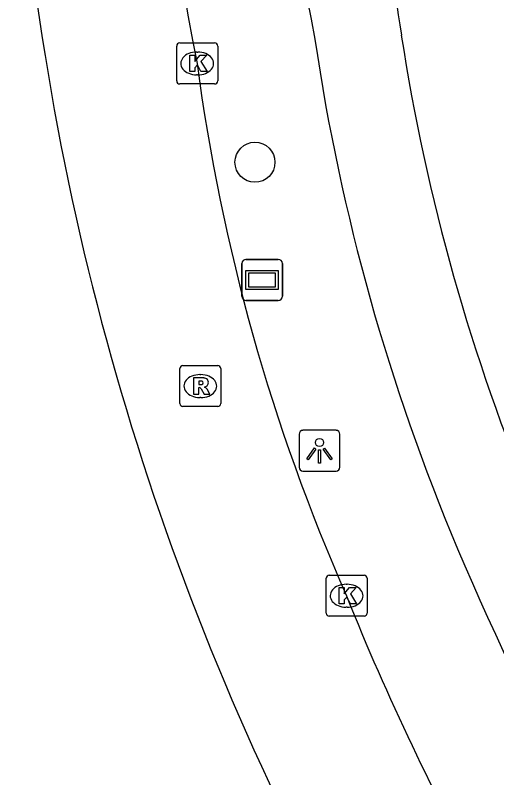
# Model space of a CAD drawing. Extents: x 161087 to 161922, y 382574 to 383873.
# Drawn here: x 161088.44 to 161100.2, y 383285.31 to 383303.94 of the extents above; entities that cross this region are included whole.
import ezdxf

# ---------------------------------------------------------------- set-up
doc = ezdxf.new("R2010")
doc.units = 0
for name, color, linetype in [('IMGEO_Boom', 7, 'Continuous'), ('IMGEO_Fietspad_gesloten', 7, 'Continuous'), ('IMGEO_Kolk', 7, 'Continuous'), ('IMGEO_Lichtpunt', 7, 'Continuous'), ('IMGEO_OVBaan_gesloten', 7, 'Continuous'), ('IMGEO_Reclamebord', 7, 'Continuous'), ('IMGEO_Rioolput', 7, 'Continuous')]:
    doc.layers.add(name, color=color, linetype=linetype)

msp = doc.modelspace()

# ---------------------------------------------------------------- linework, layer by layer
at = {"layer": 'IMGEO_Boom'}
msp.add_circle((161094.295, 383300.349), 0.489, dxfattribs=at)
at = {"layer": 'IMGEO_Fietspad_gesloten'}
for centre, radius, start, end in [((161156.864, 383315.386), 62.278, 176.48942, 191.13729), ((161233.51, 383324.388), 137.245, 185.44073, 188.77189), ((161146.629, 383310.877), 51.423, 188.4105, 202.8546), ((161146.671, 383310.949), 49.373, 188.7271, 202.7214), ((161161.856, 383317.37), 67.977, 202.91286, 215.23449)]:
    msp.add_arc(centre, radius, start, end, dxfattribs=at)
at = {"layer": 'IMGEO_Kolk'}
for p, q in [((161092.384, 383302.337), (161092.384, 383303.189)), ((161092.459, 383303.263), (161093.311, 383303.263)), ((161093.385, 383303.189), (161093.385, 383302.337)), ((161092.872, 383303.043), (161092.897, 383303.043)), ((161092.895, 383302.483), (161092.87, 383302.483)), ((161093.311, 383302.263), (161092.459, 383302.263)), ((161096.108, 383290.257), (161096.96, 383290.257)), ((161096.033, 383289.331), (161096.033, 383290.183)), ((161097.034, 383290.183), (161097.034, 383289.331)), ((161096.521, 383290.037), (161096.546, 383290.037)), ((161096.544, 383289.477), (161096.519, 383289.477)), ((161096.96, 383289.257), (161096.108, 383289.257))]:
    msp.add_line(p, q, dxfattribs=at)
for points in [[(161092.384, 383302.337), (161092.384, 383303.189)], [(161092.459, 383303.263), (161093.311, 383303.263)], [(161093.385, 383303.189), (161093.385, 383302.337)], [(161092.705, 383302.963), (161092.828, 383302.963), (161092.828, 383302.812), (161092.958, 383302.963), (161093.122, 383302.963), (161092.976, 383302.812), (161093.129, 383302.563), (161092.977, 383302.563), (161092.892, 383302.727), (161092.828, 383302.66), (161092.828, 383302.563), (161092.705, 383302.563), (161092.705, 383302.963)], [(161093.311, 383302.263), (161092.459, 383302.263)], [(161096.108, 383290.257), (161096.96, 383290.257)], [(161096.033, 383289.331), (161096.033, 383290.183)], [(161097.034, 383290.183), (161097.034, 383289.331)], [(161096.354, 383289.957), (161096.477, 383289.957), (161096.477, 383289.806), (161096.607, 383289.957), (161096.771, 383289.957), (161096.625, 383289.806), (161096.778, 383289.557), (161096.626, 383289.557), (161096.541, 383289.721), (161096.477, 383289.654), (161096.477, 383289.557), (161096.354, 383289.557), (161096.354, 383289.957)], [(161096.96, 383289.257), (161096.108, 383289.257)]]:
    msp.add_lwpolyline(points, dxfattribs=at)
for centre, start, end in [((161092.461, 383303.187), 91.552, 178.448), ((161092.461, 383303.187), 91.552, 178.448), ((161093.309, 383303.187), 1.552, 88.448), ((161093.309, 383303.187), 1.552, 88.448), ((161092.461, 383302.339), 181.552, 268.448), ((161092.461, 383302.339), 181.552, 268.448), ((161093.309, 383302.339), 271.552, 358.448), ((161093.309, 383302.339), 271.552, 358.448), ((161096.11, 383290.181), 91.552, 178.448), ((161096.11, 383290.181), 91.552, 178.448), ((161096.958, 383290.181), 1.552, 88.448), ((161096.958, 383290.181), 1.552, 88.448), ((161096.11, 383289.333), 181.552, 268.448), ((161096.11, 383289.333), 181.552, 268.448), ((161096.958, 383289.333), 271.552, 358.448), ((161096.958, 383289.333), 271.552, 358.448)]:
    msp.add_arc(centre, 0.0765, start, end, dxfattribs=at)
for centre, major_axis, ratio, start_param, end_param in [((161092.871, 383302.763), (-0.387, 0.002), 0.722429, 4.712389, 7.853982), ((161092.896, 383302.763), (-0.39, 0.002), 0.717154, 1.570796, 4.712389), ((161096.52, 383289.757), (-0.387, 0.002), 0.722429, 4.712389, 7.853982), ((161096.545, 383289.757), (-0.39, 0.002), 0.717154, 1.570796, 4.712389)]:
    msp.add_ellipse(centre, major_axis=major_axis, ratio=ratio, start_param=start_param, end_param=end_param, dxfattribs=at)
at = {"layer": 'IMGEO_Lichtpunt'}
for p, q in [((161096.275, 383293.799), (161095.467, 383293.799)), ((161096.275, 383293.799), (161095.467, 383293.799)), ((161095.373, 383293.704), (161095.373, 383292.897)), ((161095.373, 383293.704), (161095.373, 383292.897)), ((161096.369, 383292.897), (161096.369, 383293.704)), ((161096.369, 383292.897), (161096.369, 383293.704)), ((161095.467, 383292.803), (161096.275, 383292.803)), ((161095.467, 383292.803), (161096.275, 383292.803))]:
    msp.add_line(p, q, dxfattribs=at)
for points in [[(161095.747, 383293.368), (161095.786, 383293.34), (161095.598, 383293.078), (161095.56, 383293.105), (161095.747, 383293.368)], [(161095.849, 383293.32), (161095.896, 383293.32), (161095.896, 383292.998), (161095.849, 383292.998), (161095.849, 383293.32)], [(161095.959, 383293.34), (161095.997, 383293.367), (161096.184, 383293.105), (161096.145, 383293.077), (161095.959, 383293.34)]]:
    msp.add_lwpolyline(points, dxfattribs=at)
msp.add_circle((161095.872, 383293.502), 0.0994, dxfattribs=at)
for centre, start, end in [((161095.467, 383293.704), 90, 180), ((161095.467, 383293.704), 90, 180), ((161096.275, 383293.704), 0, 90), ((161096.275, 383293.704), 0, 90), ((161095.467, 383292.897), 180, 270), ((161095.467, 383292.897), 180, 270), ((161096.275, 383292.897), 270, 0), ((161096.275, 383292.897), 270, 360)]:
    msp.add_arc(centre, 0.0946, start, end, dxfattribs=at)
at = {"layer": 'IMGEO_OVBaan_gesloten'}
for centre, radius, start, end in [((161145.5, 383313.349), 53.673, 171.5444, 191.3757), ((161155.136, 383313.551), 66.813, 183.39965, 207.79652), ((161140.442, 383309.088), 47.98, 187.5758, 203.7603), ((161153.994, 383312.736), 61.889, 201.79633, 209.19758)]:
    msp.add_arc(centre, radius, start, end, dxfattribs=at)
at = {"layer": 'IMGEO_Reclamebord'}
for p, q in [((161094.075, 383297.974), (161094.865, 383297.974)), ((161094.865, 383297.974), (161094.075, 383297.974)), ((161093.975, 383297.074), (161093.975, 383297.874)), ((161093.975, 383297.874), (161093.975, 383297.074)), ((161094.965, 383297.874), (161094.965, 383297.074)), ((161094.965, 383297.074), (161094.965, 383297.874)), ((161094.865, 383296.974), (161094.075, 383296.974)), ((161094.075, 383296.974), (161094.865, 383296.974))]:
    msp.add_line(p, q, dxfattribs=at)
for points in [[(161094.076, 383297.706), (161094.864, 383297.706), (161094.864, 383297.242), (161094.076, 383297.242), (161094.076, 383297.706)], [(161094.141, 383297.641), (161094.141, 383297.307), (161094.799, 383297.307), (161094.799, 383297.641), (161094.141, 383297.641)]]:
    msp.add_lwpolyline(points, dxfattribs=at)
for centre, start, end in [((161094.075, 383297.874), 90, 180), ((161094.075, 383297.874), 90, 180), ((161094.865, 383297.874), 0, 90), ((161094.865, 383297.874), 360, 90), ((161094.075, 383297.074), 180, 270), ((161094.075, 383297.074), 180, 270), ((161094.865, 383297.074), 270, 0), ((161094.865, 383297.074), 270, 0)]:
    msp.add_arc(centre, 0.1, start, end, dxfattribs=at)
at = {"layer": 'IMGEO_Rioolput'}
for p, q in [((161092.461, 383294.454), (161092.461, 383295.306)), ((161092.536, 383295.38), (161093.388, 383295.38)), ((161093.462, 383295.306), (161093.462, 383294.454)), ((161092.949, 383295.16), (161092.974, 383295.16)), ((161092.972, 383294.6), (161092.947, 383294.6)), ((161093.388, 383294.38), (161092.536, 383294.38))]:
    msp.add_line(p, q, dxfattribs=at)
for points in [[(161092.461, 383294.454), (161092.461, 383295.306)], [(161092.536, 383295.38), (161093.388, 383295.38)], [(161093.462, 383295.306), (161093.462, 383294.454)], [(161093.05, 383295.078), (161092.798, 383295.08), (161092.798, 383294.68)], [(161092.976, 383294.999), (161092.922, 383294.999), (161092.922, 383294.918)], [(161092.922, 383294.918), (161092.974, 383294.918)], [(161092.798, 383294.68), (161092.922, 383294.68), (161092.922, 383294.842), (161092.933, 383294.842)], [(161092.98, 383294.813), (161093.051, 383294.68), (161093.191, 383294.68), (161093.126, 383294.806)], [(161093.388, 383294.38), (161092.536, 383294.38)]]:
    msp.add_lwpolyline(points, dxfattribs=at)
for centre, radius, start, end in [((161092.538, 383295.304), 0.0765, 91.552, 178.448), ((161092.538, 383295.304), 0.0765, 91.552, 178.448), ((161093.386, 383295.304), 0.0765, 1.552, 88.448), ((161093.386, 383295.304), 0.0765, 1.552, 88.448), ((161092.958, 383295.107), 0.19, 274.7715, 282.9687), ((161092.982, 383294.903), 0.0964, 77.0061, 93.1865), ((161092.996, 383294.96), 0.0378, 276.6634, 79.6772), ((161093.049, 383294.968), 0.109, 350.3612, 89.416), ((161093.047, 383294.968), 0.112, 277.5842, 350.9817), ((161092.932, 383294.789), 0.0533, 26.0293, 88.6989), ((161093.031, 383294.753), 0.108, 29.5134, 73.7905), ((161092.538, 383294.456), 0.0765, 181.552, 268.448), ((161092.538, 383294.456), 0.0765, 181.552, 268.448), ((161093.386, 383294.456), 0.0765, 271.552, 358.448), ((161093.386, 383294.456), 0.0765, 271.552, 358.448)]:
    msp.add_arc(centre, radius, start, end, dxfattribs=at)
for centre, major_axis, ratio, start_param, end_param in [((161092.948, 383294.88), (-0.387, 0.002), 0.722429, 4.712389, 7.853982), ((161092.973, 383294.88), (-0.39, 0.002), 0.717154, 1.570796, 4.712389)]:
    msp.add_ellipse(centre, major_axis=major_axis, ratio=ratio, start_param=start_param, end_param=end_param, dxfattribs=at)

doc.saveas('drawing.dxf')
